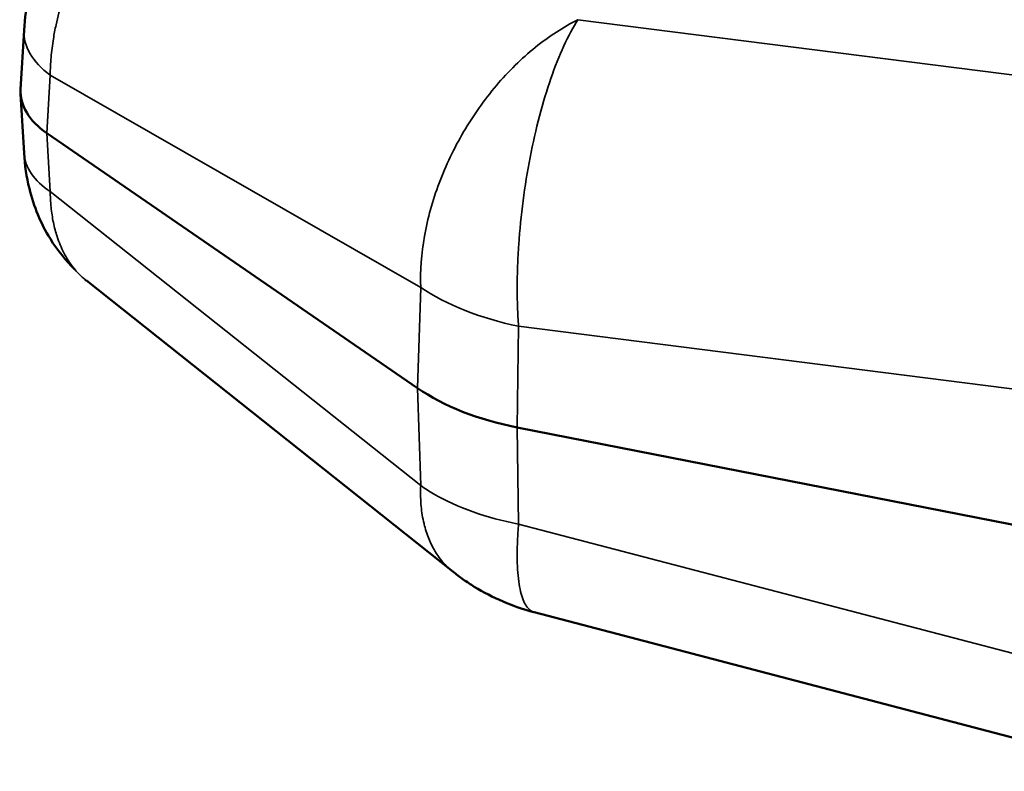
# Model space of a CAD drawing. Header units: millimetres. Extents: x 50 to 3176, y 50 to 2109.
# Tile 685 of 817: x 1733 to 1741, y 1786 to 1793. Entities that reach past the tile are written whole.
import ezdxf

# ---------------------------------------------------------------- set-up
doc = ezdxf.new("R2010")
doc.units = ezdxf.units.MM
doc.header["$LTSCALE"] = 10
doc.layers.add('Visible (ISO)', color=7, linetype='Continuous', lineweight=50)
doc.layers.add('Visible Narrow (ISO)', color=7, linetype='Continuous', lineweight=35)

msp = doc.modelspace()

# ---------------------------------------------------------------- linework, layer by layer
at = {"layer": 'Visible (ISO)'}
for p, q in [((1732.5907, 1792.3851), (1732.6214, 1792.9133)), ((1732.6214, 1791.8169), (1732.5907, 1792.3466)), ((1736.1266, 1789.7226), (1732.8241, 1791.9949)), ((1733.1766, 1790.68), (1736.4411, 1788.0874)), ((1742.4333, 1788.3089), (1737.0153, 1789.3715)), ((1737.1671, 1787.7244), (1742.5817, 1786.3064))]:
    msp.add_line(p, q, dxfattribs=at)
for centre, major_axis, ratio, start_param, end_param in [((1733.5913, 1792.3658), (-1.0011, 0.0001), 0.576707, 6.249776, 6.980857), ((1737.6586, 1790.4648), (2, 0), 0.57735, 3.839724, 4.384916)]:
    msp.add_ellipse(centre, major_axis=major_axis, ratio=ratio, start_param=start_param, end_param=end_param, dxfattribs=at)
for points, knots in [([(1732.6214, 1792.9133), (1732.6334, 1793.1217), (1732.6806, 1793.3338), (1732.8284, 1793.7428), (1732.9312, 1793.9447), (1733.1769, 1794.3157), (1733.3231, 1794.489), (1733.5965, 1794.7366), (1733.7178, 1794.8265), (1733.8455, 1794.9003)], [0, 0, 0, 0, 0.0661012, 0.0661012, 0.1326345, 0.1326345, 0.1996478, 0.1996478, 0.2463164, 0.2463164, 0.2463164, 0.2463164]), ([(1733.0752, 1790.7787), (1732.9911, 1790.8606), (1732.9171, 1790.9533), (1732.7703, 1791.1898), (1732.7074, 1791.3427), (1732.6431, 1791.6035), (1732.6276, 1791.7098), (1732.6214, 1791.8169)], [0.0140021, 0.0140021, 0.0140021, 0.0140021, 0.0512558, 0.0512558, 0.1028809, 0.1028809, 0.1367039, 0.1367039, 0.1367039, 0.1367039]), ([(1737.1635, 1787.7254), (1736.9775, 1787.7745), (1736.7965, 1787.8512), (1736.5997, 1787.9727), (1736.5671, 1787.9942), (1736.5194, 1788.0279), (1736.5036, 1788.0394), (1736.4723, 1788.063), (1736.4563, 1788.0754), (1736.4415, 1788.0872)], [0.00035262, 0.00035262, 0.00035262, 0.00035262, 0.05806003, 0.05806003, 0.06975188, 0.06975188, 0.07560638, 0.07560638, 0.08152838, 0.08152838, 0.08152838, 0.08152838])]:
    msp.add_open_spline(points, degree=3, knots=knots, dxfattribs=at)
for points in [[(1733.1766, 1790.68), (1733.1743, 1790.6818), (1733.1719, 1790.6837), (1733.1696, 1790.6856)], [(1736.4411, 1788.0874), (1736.4412, 1788.0873), (1736.4414, 1788.0872), (1736.4415, 1788.0872)], [(1737.1671, 1787.7245), (1737.167, 1787.7245), (1737.167, 1787.7245), (1737.1669, 1787.7245)]]:
    msp.add_open_spline(points, degree=3, dxfattribs=at)
at = {"layer": 'Visible Narrow (ISO)'}
for p, q in [((1742.9563, 1792.3213), (1737.5568, 1793.0062)), ((1732.8241, 1791.9949), (1732.8541, 1792.513)), ((1732.8541, 1792.513), (1736.1555, 1790.6197)), ((1732.8541, 1791.4753), (1732.8241, 1791.9949)), ((1736.1555, 1788.8535), (1732.8541, 1791.4753)), ((1736.1266, 1789.7226), (1736.1555, 1790.6197)), ((1737.0275, 1790.2738), (1737.0153, 1789.3715)), ((1737.0275, 1790.2738), (1742.4504, 1789.5859)), ((1736.1555, 1788.8535), (1736.1266, 1789.7226)), ((1737.0153, 1789.3715), (1737.0274, 1788.5104)), ((1742.4504, 1787.0902), (1737.0274, 1788.5104))]:
    msp.add_line(p, q, dxfattribs=at)
for centre, major_axis, ratio, start_param, end_param in [((1733.6197, 1792.8554), (-0.9983, 0.0579), 0.578389, 0.000119, 0.731079), ((1733.6197, 1791.8747), (-0.9983, -0.0578), 0.575019, 0, 0.664259), ((1737.7299, 1791.3461), (-2.0446, 0.0057), 0.559096, 0.693489, 1.221676), ((1737.6594, 1789.6396), (-1.9639, -0.0542), 0.600938, 0.682116, 0.769275), ((1737.6586, 1789.639), (-1.9627, -0.0541), 0.600949, 0.769233, 1.226862)]:
    msp.add_ellipse(centre, major_axis=major_axis, ratio=ratio, start_param=start_param, end_param=end_param, dxfattribs=at)
for points, knots in [([(1732.8541, 1792.513), (1732.8547, 1792.5645), (1732.8574, 1792.6171), (1732.8621, 1792.6705), (1732.8669, 1792.7249), (1732.8738, 1792.7802), (1732.8829, 1792.8361), (1732.8896, 1792.8775), (1732.8974, 1792.9192), (1732.9064, 1792.961), (1732.9218, 1793.0326), (1732.9405, 1793.1048), (1732.9624, 1793.177), (1732.9849, 1793.2512), (1733.0108, 1793.3255), (1733.0398, 1793.3994), (1733.0433, 1793.4082), (1733.0468, 1793.4171), (1733.0504, 1793.4259), (1733.0816, 1793.5032), (1733.1163, 1793.58), (1733.1542, 1793.6557), (1733.192, 1793.7313), (1733.2331, 1793.8059), (1733.277, 1793.8786), (1733.3266, 1793.9608), (1733.3798, 1794.0407), (1733.4361, 1794.1175), (1733.4795, 1794.1768), (1733.5247, 1794.2341), (1733.5714, 1794.2893), (1733.6191, 1794.3457), (1733.6685, 1794.3999), (1733.7192, 1794.4514), (1733.7687, 1794.5017), (1733.8194, 1794.5495), (1733.871, 1794.5945), (1733.8854, 1794.6071), (1733.8998, 1794.6194), (1733.9143, 1794.6314), (1733.959, 1794.6687), (1734.0044, 1794.7039), (1734.0502, 1794.7368), (1734.095, 1794.769), (1734.1402, 1794.799), (1734.1856, 1794.8268), (1734.2183, 1794.8468), (1734.2511, 1794.8656), (1734.2839, 1794.8832)], [0, 0, 0, 0, 0.0600023, 0.0600023, 0.0600023, 0.1212796, 0.1212796, 0.1212796, 0.1666667, 0.1666667, 0.1666667, 0.2442364, 0.2442364, 0.2442364, 0.3238242, 0.3238242, 0.3238242, 0.3333333, 0.3333333, 0.3333333, 0.4166667, 0.4166667, 0.4166667, 0.5, 0.5, 0.5, 0.594115, 0.594115, 0.594115, 0.6666667, 0.6666667, 0.6666667, 0.7408064, 0.7408064, 0.7408064, 0.813211, 0.813211, 0.813211, 0.8333333, 0.8333333, 0.8333333, 0.8954304, 0.8954304, 0.8954304, 0.9562112, 0.9562112, 0.9562112, 1, 1, 1, 1]), ([(1737.0275, 1790.2738), (1737.0234, 1790.3294), (1737.0188, 1790.4153), (1737.0158, 1790.534), (1737.0151, 1790.6552), (1737.0181, 1790.8107), (1737.0314, 1791.066), (1737.0641, 1791.3927), (1737.1477, 1791.911), (1737.3062, 1792.5128), (1737.4711, 1792.8713), (1737.5568, 1793.0062)], [0, 0, 0, 0, 0.0625, 0.09375, 0.125, 0.1875, 0.25, 0.375, 0.5, 0.75, 1, 1, 1, 1]), ([(1733.1696, 1790.6856), (1733.1643, 1790.69), (1733.1591, 1790.6943), (1733.1539, 1790.6988), (1733.1161, 1790.7316), (1733.0814, 1790.7687), (1733.0502, 1790.81), (1733.019, 1790.8512), (1732.9913, 1790.8965), (1732.9673, 1790.9455), (1732.9448, 1790.9913), (1732.9255, 1791.0404), (1732.9096, 1791.0924), (1732.9085, 1791.096), (1732.9074, 1791.0996), (1732.9064, 1791.1032), (1732.8942, 1791.1445), (1732.8841, 1791.1876), (1732.8762, 1791.2324), (1732.8684, 1791.2762), (1732.8626, 1791.3215), (1732.859, 1791.3682), (1732.8562, 1791.4032), (1732.8546, 1791.4389), (1732.8541, 1791.4753)], [0.5719767, 0.5719767, 0.5719767, 0.5719767, 0.5833333, 0.5833333, 0.5833333, 0.6666667, 0.6666667, 0.6666667, 0.75, 0.75, 0.75, 0.8279985, 0.8279985, 0.8279985, 0.8333333, 0.8333333, 0.8333333, 0.8948168, 0.8948168, 0.8948168, 0.9549885, 0.9549885, 0.9549885, 1, 1, 1, 1]), ([(1736.1555, 1788.8535), (1736.1529, 1788.7967), (1736.1538, 1788.7413), (1736.1624, 1788.6344), (1736.17, 1788.5829), (1736.1836, 1788.5209), (1736.1867, 1788.5081), (1736.2018, 1788.4499), (1736.2164, 1788.4065), (1736.2511, 1788.3249), (1736.2713, 1788.2867), (1736.3026, 1788.2379), (1736.3114, 1788.2251), (1736.3467, 1788.1773), (1736.3757, 1788.145), (1736.4184, 1788.1062), (1736.4296, 1788.0966), (1736.4411, 1788.0874)], [0, 0, 0, 0, 0.0736235, 0.0736235, 0.1472377, 0.1472377, 0.1666667, 0.1666667, 0.2369473, 0.2369473, 0.307242, 0.307242, 0.3333333, 0.3333333, 0.4073662, 0.4073662, 0.4327795, 0.4327795, 0.4327795, 0.4327795]), ([(1737.1669, 1787.7245), (1737.154, 1787.7279), (1737.1156, 1787.7471), (1737.064, 1787.8246), (1737.0313, 1787.9616), (1737.018, 1788.1037), (1737.0149, 1788.205), (1737.0157, 1788.293), (1737.0186, 1788.3853), (1737.0233, 1788.4592), (1737.0274, 1788.5104)], [0.4417363, 0.4417363, 0.4417363, 0.4417363, 0.5, 0.625, 0.75, 0.8125, 0.875, 0.90625, 0.9375, 1, 1, 1, 1])]:
    msp.add_open_spline(points, degree=3, knots=knots, dxfattribs=at)
msp.add_open_spline([(1737.5568, 1793.0062), (1737.4275, 1792.9416), (1737.1717, 1792.7752), (1736.8208, 1792.4307), (1736.5259, 1792.0141), (1736.3053, 1791.5528), (1736.174, 1791.074), (1736.1496, 1790.7668), (1736.1555, 1790.6197)], degree=3, dxfattribs=at)

doc.saveas('drawing.dxf')
